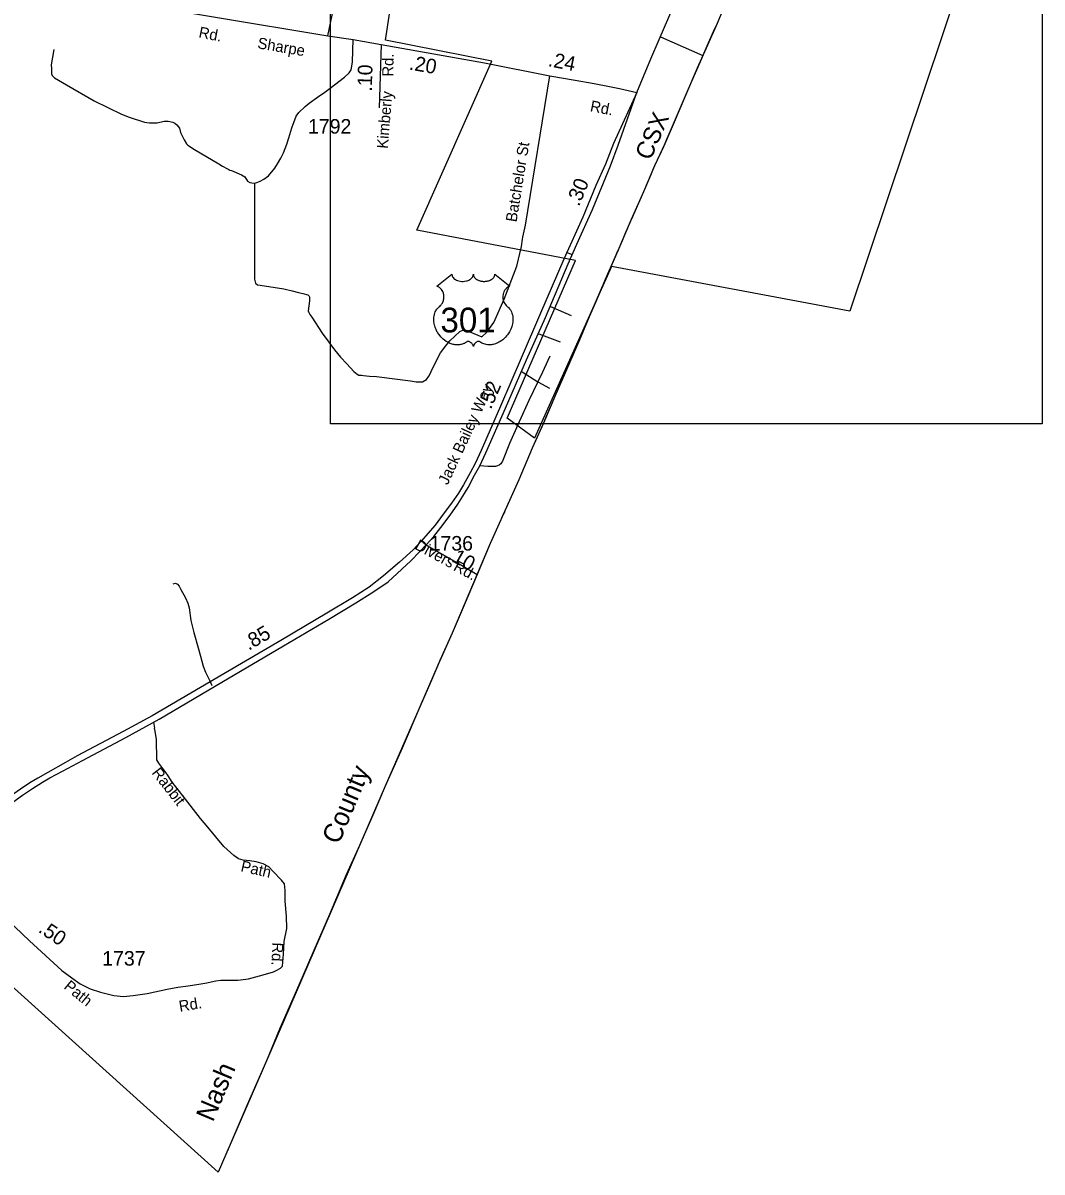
# Model space of a CAD drawing. Extents: x 2220236 to 2384410, y 720751 to 894131.
# Drawn here: x 2340738 to 2349484, y 761777 to 771636 of the extents above; entities that cross this region are included whole.
import ezdxf

# ---------------------------------------------------------------- set-up
doc = ezdxf.new("R2010")
doc.units = 0
doc.layers.add('Default', color=7, linetype='Continuous')

msp = doc.modelspace()

# ---------------------------------------------------------------- linework, layer by layer
at = {"layer": 'Default'}
for p, q in [((2346210, 771517.5), (2346573.6, 771358.3)), ((2343811.7, 771450.9), (2343795, 770908.3)), ((2345401.1, 769670.7), (2345450.2, 769648.9)), ((2345265.6, 769203.9), (2345441.7, 769127.6)), ((2345165.8, 768969.4), (2345348.2, 768901.6)), ((2345022, 768642.9), (2345155.3, 768557.2)), ((2345155.3, 768557.2), (2345255.8, 768502.6)), ((2342311.2, 766053.2), (2342340.6, 765992)), ((2342340.6, 765992), (2342360.2, 765951.3)), ((2341857.8, 765636.1), (2341865.7, 765586.3))]:
    msp.add_line(p, q, dxfattribs=at)
for points in [[(2343378.3, 775794), (2349484, 775794), (2349484, 768196.9), (2343378.3, 768196.9), (2343378.3, 775794)], [(2349427.2, 773917.7), (2347833.2, 769163.8), (2345789.5, 769546.5), (2345127.2, 768072.9), (2344893, 768244.3), (2345481.2, 769597.9), (2344118.8, 769857.1), (2344761, 771309.4), (2343849, 771489.4), (2344016, 772575.4)], [(2349427.2, 773917.7), (2347833.2, 769163.8), (2345789.5, 769546.5), (2345127.2, 768072.9), (2344893, 768244.3), (2345481.2, 769597.9), (2344118.8, 769857.1), (2344761, 771309.4), (2343849, 771489.4), (2344016, 772575.4)], [(2346006.6, 771039.3), (2346125.7, 771329.5), (2346196.9, 771494.9), (2346327.9, 771790.6), (2346458.1, 772095.5), (2346602.1, 772425.5), (2346740.7, 772752.2), (2346803.2, 772906.2)], [(2343353.1, 771527.4), (2343417.6, 771824.9), (2343510.8, 772374.7)], [(2340458.3, 772010.4), (2343353.1, 771527.4), (2343572.9, 771495.1), (2343811.7, 771450.9)], [(2346791.9, 771868), (2346695.1, 771632.4), (2346612.5, 771447.1), (2346525.1, 771247.6), (2346423.5, 771012.9), (2346325.7, 770784), (2346246, 770599.6), (2346158.6, 770411.5), (2346064.6, 770186.3), (2345958.3, 769950.7), (2345843.4, 769681.8), (2345731.4, 769425.3), (2345620.3, 769167.8), (2345515.9, 768922.7), (2345402.9, 768661.4), (2345309.8, 768450.5), (2345204.4, 768202.5), (2345109.5, 767987.8), (2344994.6, 767717), (2344864.5, 767429.1), (2344748.7, 767168.8), (2344635.7, 766903.7), (2344523.7, 766639.6), (2344422.1, 766401.1), (2344300.6, 766131.3), (2344153.4, 765788.3), (2343991.1, 765414.9), (2343847.7, 765089), (2343739.5, 764840.1), (2343615.1, 764552.2), (2343512.5, 764327.9), (2343369.2, 763986.8), (2343235.3, 763678.1), (2343104.3, 763379.7), (2342940, 763002.5), (2342827, 762729.8), (2342662.8, 762354.6), (2342515.6, 762013.5), (2342412.1, 761776.9)], [(2346700.3, 771645.1), (2346691.6, 771624.5), (2346674, 771585.5), (2346619.9, 771464), (2346607.9, 771436.6), (2346549.3, 771302.6), (2346475.5, 771132.9), (2346439, 771048.4), (2346352.9, 770847.5), (2346301.1, 770727), (2346261.5, 770635.5), (2346234.2, 770574.1), (2346197.4, 770494.8), (2346173.2, 770442.6), (2346158.6, 770411.5), (2346153.6, 770399.2), (2346124.2, 770328.9), (2346064.6, 770186.3), (2345956.8, 769947.3), (2345951.6, 769934.9), (2345904.5, 769824.7), (2345897.6, 769808.6), (2345879.5, 769766.1), (2345866.2, 769735.2), (2345854.2, 769707), (2345849.1, 769695.2), (2345846.1, 769688.1), (2345838.9, 769671.5), (2345826.6, 769643.4), (2345807.3, 769599.1), (2345798.4, 769578.6), (2345735.2, 769434.1), (2345728.9, 769419.6), (2345650.9, 769238.5), (2345597.4, 769114), (2345309.8, 768450.5), (2345213.7, 768224.2), (2345204.4, 768202.5), (2345199.7, 768191.8), (2345160.2, 768102.4), (2345109.5, 767987.8), (2344994.6, 767717), (2344873.7, 767449.4), (2344869.4, 767439.8), (2344860.6, 767420.2), (2344839.5, 767372.8), (2344748.7, 767168.8), (2344422.1, 766401.1), (2344316.5, 766166.7), (2344300.6, 766131.3), (2344299.8, 766129.4), (2344299.7, 766129.1), (2344299.3, 766128.2), (2344295.1, 766118.5), (2344234.1, 765976.1), (2343847.7, 765089), (2342827, 762729.8), (2342412.1, 761776.9)], [(2341002.7, 771409.1), (2340980.3, 771277), (2340982.7, 771246.9), (2340983.2, 771200.9), (2340987.4, 771187), (2340999.5, 771173.1), (2341009.6, 771165.3), (2341110.4, 771104.6), (2341349.9, 770969.5), (2341583.1, 770854.4), (2341649.6, 770829.1), (2341780, 770784.8), (2341800, 770781), (2341824.1, 770779.1), (2341890, 770780), (2341949.7, 770792.7), (2341983.7, 770795.1), (2342023.9, 770785.7), (2342041.9, 770775.8), (2342058, 770762.1), (2342080.4, 770734.4), (2342088.9, 770696.5), (2342121.7, 770632.8), (2342142.1, 770599), (2342154.2, 770587.3), (2342210.6, 770552), (2342420, 770426.5), (2342450.2, 770406.9), (2342494.4, 770383.5), (2342504.6, 770379.5), (2342512.6, 770373.6), (2342528.7, 770371.9), (2342613.1, 770332.9), (2342641.2, 770315.3), (2342665.7, 770279.6), (2342683.8, 770267.8), (2342701.9, 770263.9), (2342723.8, 770262.2)], [(2342723.8, 770262.2), (2342743.9, 770266.4), (2342773.6, 770278.8), (2342805.5, 770295.1), (2342845.2, 770323.8), (2342898.3, 770390.3), (2342923.7, 770428.6), (2342951.2, 770474.9), (2342972.6, 770521.2), (2343003.7, 770597.5), (2343019.1, 770651.6), (2343046, 770735.9), (2343082.8, 770836.4), (2343106.5, 770868.6), (2343159.8, 770919.2), (2343194.2, 770948.5), (2343264.7, 771000.5), (2343328.3, 771041.3), (2343373.8, 771077.8), (2343498.7, 771171.3), (2343538.2, 771207.7), (2343553.8, 771233.8), (2343557.6, 771247.9), (2343565, 771302), (2343572.9, 771495.1)], [(2343811.7, 771450.9), (2344698.2, 771295.3), (2345259.2, 771182), (2345476.6, 771145), (2345641.4, 771116.3), (2345772.7, 771092.4), (2345858.7, 771073.3), (2346006.6, 771039.3)], [(2344676.8, 768942.3), (2344720.4, 768982.8), (2344779.4, 769067.5), (2344868.9, 769266.4), (2344975.4, 769549.6), (2345015.4, 769717.9), (2345024.6, 769780.1), (2345028.9, 769799.7), (2345051.3, 769902.5), (2345259.2, 771182)], [(2346006.6, 771039.3), (2345804.8, 770603.5), (2345738.1, 770425.9), (2345654.7, 770242.3), (2345541.9, 769970.1), (2345379.9, 769609.5), (2345178.7, 769147.1), (2345013.3, 768758.9), (2344836.9, 768349.7), (2344670.6, 767967.9), (2344617.9, 767857.7), (2344574.7, 767777.6), (2344518.8, 767672.1), (2344474.7, 767602.8), (2344414.8, 767517.4), (2344343.9, 767422.1), (2344274.2, 767328.6), (2344213.4, 767255.1), (2344157, 767192)], [(2344196.9, 767158.8), (2344264.3, 767230.8), (2344324.1, 767306), (2344404.8, 767413.3), (2344471.2, 767506.3), (2344511.8, 767577.1), (2344557.8, 767649.4), (2344614.5, 767756.4), (2344658.1, 767837.2), (2344711.6, 767949.1), (2344878.3, 768331.8), (2345060.7, 768746.8), (2345221.6, 769110.3), (2345417.4, 769570.1), (2345491.6, 769737), (2345625.4, 770035.3), (2345780.1, 770409.4), (2345846.9, 770587.4), (2346006.6, 771039.3)], [(2342723.8, 770262.2), (2342723.7, 769438.5), (2342732.2, 769402.6), (2342750.4, 769389), (2342772.3, 769387.2), (2342976.6, 769355.6), (2343048.7, 769338.5), (2343103, 769323.1), (2343141.1, 769315.6), (2343181.3, 769303.1), (2343195, 769292.9), (2343197.5, 769287.6), (2343196.6, 769252.8), (2343189.9, 769209.1), (2343184.8, 769166.2), (2343192.1, 769151.2), (2343199.2, 769136.3), (2343217.5, 769110.7), (2343305, 768975.8), (2343410.7, 768831), (2343463.5, 768767.8), (2343518.2, 768712.4), (2343576.9, 768647.1), (2343605.1, 768621.5), (2343619.4, 768615.7), (2343643.2, 768614), (2343661.4, 768610.2), (2343711.4, 768604.8), (2343771.4, 768601.5), (2344063.7, 768566.9), (2344113.7, 768557.6), (2344145.8, 768556.1), (2344167.7, 768558.4), (2344201.6, 768576.8), (2344221.2, 768605), (2344233, 768625.1), (2344250.4, 768665.2), (2344320.7, 768806.1), (2344367.9, 768864.6), (2344401.5, 768909), (2344488.4, 768990), (2344512.2, 769000.2), (2344522.3, 769002.4), (2344574.4, 768987.1), (2344676.8, 768942.3)], [(2345155.3, 768557.2), (2345181.8, 768606.3), (2345261.7, 768781.6)], [(2345155.3, 768557.2), (2345080.5, 768398.2), (2344997.5, 768213.5), (2344914.5, 768027.3), (2344854.1, 767876.9), (2344839.3, 767854.3), (2344824.5, 767842.6), (2344811.3, 767835.6), (2344793.3, 767831.7), (2344727.1, 767829.4), (2344659.3, 767836.4)], [(2344157, 767192), (2344087.4, 767116.8), (2343970.1, 767010), (2343832.4, 766892.1), (2343709.6, 766795.9), (2343565.3, 766702.9), (2343346.3, 766573.4), (2342949.7, 766337.7), (2342343.9, 765981.9), (2341847.5, 765691.8), (2341598.6, 765555.5), (2341201.7, 765348.9), (2341102.8, 765290.4), (2340951.8, 765205.7), (2340865.5, 765157.6), (2340795.7, 765116.1), (2340715.7, 765062.8), (2340622.5, 764996.1), (2340546.3, 764939), (2340451.2, 764859), (2340376.9, 764798.1), (2340358.2, 764782.9)], [(2344157, 767192), (2344196.9, 767158.8)], [(2340378.7, 764735), (2340403.6, 764756.2), (2340479.7, 764819), (2340573, 764893.3), (2340651, 764950.4), (2340734.8, 765011.4), (2340820.4, 765068.5), (2340906.1, 765121.8), (2340967, 765158), (2341076.3, 765217.3), (2341248.8, 765308.6), (2341620.8, 765506.1), (2341907.8, 765663.8), (2342445.4, 765979.2), (2342974.6, 766291.3), (2343362.9, 766522), (2343595.1, 766661.4), (2343741.1, 766752.7), (2343872.2, 766842.4), (2344066.3, 767021.6), (2344143.8, 767101.3), (2344196.9, 767158.8)], [(2344196.9, 767158.8), (2344256, 767124.7), (2344502.5, 766985.4), (2344636.3, 766905)], [(2342027.2, 766824.8), (2342048.2, 766830), (2342063.9, 766821.3), (2342077.9, 766803.8), (2342093.6, 766774.1), (2342133.8, 766704.1), (2342153, 766656.9), (2342163.5, 766616.7), (2342177.5, 766510.1), (2342205.4, 766405.2), (2342240.4, 766274.1), (2342261.3, 766202.4), (2342284, 766116.8), (2342305, 766066.1), (2342311.2, 766053.2)], [(2342412.1, 761776.9), (2339905.1, 764034.3), (2333719, 766093.2), (2333476.1, 765987.5), (2333096.9, 765807.6)], [(2341974.3, 763346.6), (2342067.1, 763363.1), (2342156.9, 763373.5), (2342246.7, 763389.2), (2342316.3, 763401.4), (2342353.4, 763408.8), (2342392.4, 763416.2), (2342435, 763421.8), (2342485.1, 763423.6), (2342583.3, 763423.6), (2342674.2, 763434.8), (2342798.4, 763468.2), (2342887.4, 763494.1), (2342917.1, 763509), (2342948.6, 763525.7), (2342965.3, 763544.2), (2342967.2, 763577.6), (2342974.6, 763646.3), (2342980.1, 763753.9), (2343002.4, 763865.2), (2342998.7, 763972.8), (2342987.6, 764100.8), (2342987.6, 764193.6), (2342983.8, 764251.1), (2342957.9, 764280.8), (2342885.6, 764356.9), (2342846.6, 764395.8), (2342798.4, 764421.8), (2342739.1, 764438.5), (2342683.5, 764447.8), (2342627.8, 764451.5), (2342588.9, 764464.5), (2342546.3, 764492.3), (2342461, 764570.2), (2342325.6, 764737.2), (2342262.6, 764811.4), (2342112.4, 765002.5), (2342017.8, 765123.1), (2341982.6, 765175.1), (2341962.8, 765205.1), (2341904.7, 765286.4), (2341888, 765314.3), (2341882.5, 765488.7), (2341873.2, 765561), (2341865.7, 765586.3)], [(2340378.7, 764735), (2340384.7, 764713.4), (2340383.4, 764688.5), (2340378.8, 764663.6), (2340377.4, 764660.3), (2340365.2, 764633), (2340203.6, 764447.8), (2340174.9, 764409.9), (2340166.9, 764387), (2340168, 764364), (2340174.9, 764344.5), (2340210.5, 764304.3), (2340537.1, 764003.3), (2340793.3, 763760.8), (2341071.6, 763507), (2341156.3, 763442.1), (2341228.9, 763393), (2341313.3, 763348.7), (2341402.7, 763319.5), (2341517.9, 763290.2), (2341600.5, 763281.6), (2341684.7, 763290.2), (2341805.1, 763307.5), (2341974.3, 763346.6)]]:
    msp.add_lwpolyline(points, dxfattribs=at)
msp.add_lwpolyline([(2344419.5, 769480.4), (2344419.9, 769475.1), (2344421.2, 769468.8), (2344422.1, 769465.5), (2344425.1, 769459.3), (2344430, 769451.9), (2344436.8, 769444.7), (2344444.4, 769438.4), (2344449.6, 769435), (2344458.4, 769430.3), (2344468.3, 769426.1), (2344479.4, 769422.9), (2344490.7, 769420.7), (2344503.1, 769419.3), (2344515.3, 769419.1), (2344528.6, 769420), (2344543.1, 769422.9), (2344549.9, 769424.6), (2344557.4, 769427.2), (2344564.4, 769430.1), (2344572.1, 769434.2), (2344578.2, 769438.1), (2344583, 769441.6), (2344589.9, 769448.2), (2344595.3, 769454.9), (2344597.6, 769458.7), (2344599.6, 769462.4), (2344602.3, 769470.1), (2344603, 769473.5), (2344603.6, 769480.7), (2344604, 769474.7), (2344604.6, 769471), (2344605.6, 769467.3), (2344607.1, 769463.4), (2344609.9, 769458), (2344612.9, 769453.4), (2344618.6, 769446.6), (2344622.2, 769443.3), (2344625.5, 769440.6), (2344634.2, 769434.6), (2344644.4, 769429.5), (2344649.4, 769427.3), (2344654.6, 769425.4), (2344661.1, 769423.5), (2344667.9, 769421.9), (2344674.6, 769420.7), (2344681.4, 769419.7), (2344688.4, 769419.2), (2344694.1, 769419.1), (2344701.1, 769419.1), (2344707.5, 769419.5), (2344714.1, 769420.3), (2344721.4, 769421.5), (2344727.3, 769422.8), (2344735, 769424.8), (2344742, 769427.3), (2344748.2, 769430), (2344756.1, 769434.2), (2344762.6, 769438.2), (2344767.3, 769442), (2344772.9, 769447.2), (2344778.2, 769453.3), (2344781.3, 769457.8), (2344783.6, 769462.4), (2344785.6, 769467.3), (2344786.9, 769472.5), (2344787.5, 769477), (2344787.6, 769480.8), (2344916.2, 769378.3), (2344913.2, 769377.2), (2344906.2, 769373.8), (2344900.6, 769370.5), (2344891.8, 769364.3), (2344888, 769360.8), (2344884.2, 769357.3), (2344880.7, 769353.5), (2344877.6, 769349.9), (2344873.9, 769344.7), (2344870.5, 769339.6), (2344867.3, 769333.9), (2344864.9, 769328.9), (2344860.9, 769318.6), (2344859, 769312.1), (2344857.8, 769306.5), (2344856.3, 769295), (2344855.9, 769289.6), (2344855.9, 769284.2), (2344856.2, 769278.5), (2344856.8, 769273), (2344857.7, 769267.3), (2344858.7, 769262.3), (2344860.3, 769256.1), (2344862.5, 769249), (2344865.3, 769242.1), (2344871.2, 769230.9), (2344878.8, 769219.5), (2344884.2, 769213.1), (2344889.5, 769207.7), (2344897.4, 769201), (2344901.7, 769197.2), (2344906.7, 769192.2), (2344914.7, 769182.9), (2344918, 769178.5), (2344921.3, 769173.5), (2344924.3, 769168.4), (2344927.4, 769163), (2344929.8, 769158.2), (2344934.3, 769147.2), (2344937.6, 769136.5), (2344939.1, 769130.8), (2344941.5, 769118.2), (2344942.4, 769112), (2344943.4, 769099.7), (2344943.5, 769084.8), (2344942.3, 769070.7), (2344939.7, 769054.2), (2344937.5, 769044.3), (2344934.1, 769032.8), (2344930.8, 769022.9), (2344924.9, 769008.2), (2344919.7, 768997.6), (2344913, 768985.1), (2344908.3, 768977.6), (2344902.9, 768969.5), (2344896.2, 768960.2), (2344888.3, 768950.4), (2344878.8, 768940), (2344871.1, 768932.3), (2344861.1, 768923.3), (2344855, 768918.3), (2344846.4, 768911.8), (2344834.5, 768903.9), (2344822.8, 768897.1), (2344812.9, 768892), (2344804.1, 768888.2), (2344792.7, 768883.9), (2344773.7, 768878.6), (2344766.8, 768877.2), (2344758.6, 768876), (2344750.9, 768875.2), (2344743.5, 768874.8), (2344733.4, 768874.8), (2344723.5, 768875.5), (2344714.1, 768876.9), (2344704.3, 768878.9), (2344694, 768882), (2344684.7, 768885.6), (2344675.3, 768890.3), (2344659.4, 768900.3), (2344654.8, 768902.7), (2344652.2, 768903.4), (2344646, 768903.7), (2344640.3, 768902.5), (2344634.3, 768900.1), (2344630.8, 768898.2), (2344626, 768895.1), (2344622.4, 768892.2), (2344618, 768888.1), (2344614.9, 768884.6), (2344612.6, 768881.8), (2344608.1, 768874.8), (2344606.6, 768871.4), (2344604.9, 768867.1), (2344603.4, 768860.7), (2344601.4, 768868.8), (2344599, 768874.1), (2344596.3, 768878.6), (2344593.5, 768882.7), (2344589, 768887.8), (2344584.9, 768891.7), (2344580.1, 768895.7), (2344574.9, 768898.8), (2344570.8, 768900.9), (2344567, 768902.3), (2344562.3, 768903.5), (2344558.6, 768903.8), (2344555.4, 768903.7), (2344551.2, 768902.7), (2344545.3, 768898.5), (2344539.8, 768894.7), (2344533.8, 768891), (2344526.7, 768887.2), (2344521.5, 768884.8), (2344515.2, 768882.4), (2344507.9, 768879.9), (2344500, 768877.9), (2344491.9, 768876.3), (2344484.8, 768875.1), (2344477.1, 768874.5), (2344470.2, 768874.2), (2344463, 768874.3), (2344456.2, 768874.8), (2344448.4, 768875.5), (2344438.7, 768877), (2344430.6, 768878.8), (2344422.1, 768881.1), (2344413.4, 768883.8), (2344404, 768887.4), (2344392.3, 768892.5), (2344384.2, 768896.6), (2344371.4, 768904), (2344356.3, 768914.4), (2344345, 768923.6), (2344336.7, 768931.1), (2344324.4, 768943.6), (2344317.3, 768951.7), (2344306, 768966.3), (2344298.8, 768976.9), (2344294.1, 768984.6), (2344287.3, 768997.1), (2344283.5, 769004.9), (2344278.7, 769016.3), (2344274.8, 769026.7), (2344271.6, 769036.6), (2344269.9, 769042.9), (2344267.5, 769053.9), (2344266, 769061.8), (2344264.6, 769072.5), (2344263.8, 769083.8), (2344263.6, 769094.2), (2344263.9, 769102.9), (2344264.9, 769113), (2344266.6, 769123.7), (2344268.6, 769132.9), (2344270.5, 769139.5), (2344273.2, 769147.6), (2344276.8, 769156.4), (2344281.1, 769165), (2344285.1, 769172), (2344290.2, 769179.6), (2344295.3, 769186.1), (2344301.8, 769193.2), (2344308.7, 769199.8), (2344314.9, 769204.8), (2344322.4, 769212.1), (2344326.2, 769216.5), (2344330.9, 769222.7), (2344334.6, 769228.4), (2344337.6, 769233.5), (2344341.5, 769241), (2344343.9, 769246.6), (2344346.8, 769255.3), (2344348.3, 769261.4), (2344349.8, 769269.2), (2344350.8, 769276.6), (2344351.2, 769285.8), (2344351, 769293.4), (2344350, 769302.3), (2344348.3, 769310.8), (2344346.3, 769318.2), (2344343.1, 769326.7), (2344340.2, 769333), (2344335.2, 769341.4), (2344329.8, 769349.2), (2344324.1, 769355.6), (2344318.4, 769361.3), (2344312.9, 769365.6), (2344307.7, 769369.3), (2344301.2, 769373.2), (2344294.9, 769376.3), (2344290.9, 769377.9)], close=True, dxfattribs=at)

# ---------------------------------------------------------------- texts
for s, height, rotation, p in [('Rd.', 95, 348.98368, (2342240.8, 771512.9)), ('Sharpe', 95, 350.17012, (2342745.5, 771420.2)), ('Rd.', 95, 88.76158, (2343915.4, 771175.2)), ('.20', 125, 350.16985, (2344046.8, 771237.2)), ('.24', 125, 348.85254, (2345238.9, 771266.6)), ('.10', 125, 88.57388, (2343732.1, 771046.3)), ('Kimberly', 95, 85.4095, (2343869.2, 770555)), ('Rd.', 95, 348.98368, (2345600.3, 770879.9)), ('CSX', 150, 66.54186, (2346122.7, 770449.2)), ('Batchelor St', 95, 80.76281, (2344973.6, 769923.3)), ('.30', 125, 67.48853, (2345509.8, 770056.1)), ('Jack Bailey Way', 95, 65.08044, (2344382.5, 767666.3)), ('.52', 125, 66.67574, (2344754, 768315.4)), ('Divers', 95, 331.57146, (2344093.6, 767127.1)), ('.10', 125, 330.53605, (2344371.6, 767043.7)), ('Rd.', 95, 331.57146, (2344424.5, 766943.5)), ('.85', 125, 30.43226, (2342675, 766248.8)), ('Rabbit', 95, 308.03935, (2341838.4, 765200.8)), ('County', 164.04, 67.26648, (2343448.9, 764580.4)), ('Path', 95, 347.18303, (2342601, 764358.6)), ('.50', 125, 325.92981, (2340862, 763841.6)), ('Rd.', 95, 267.38231, (2342879, 763748.6)), ('Path', 95, 320.86085, (2341082.4, 763357.3)), ('Rd.', 95, 9.70858, (2342084.6, 763151.2)), ('Nash', 164.04, 67.26648, (2342368.3, 762199.5))]:
    msp.add_text(s, height=height, rotation=rotation, dxfattribs=at).set_placement(p)
for s, height, p in [('1792', 125, (2343184.1, 770687)), ('301', 212.5, (2344320.7, 768981.1)), ('1736', 125, (2344228.2, 767109)), ('1737', 125, (2341418.3, 763547.7))]:
    msp.add_text(s, height=height, dxfattribs=at).set_placement(p)

doc.saveas('drawing.dxf')
